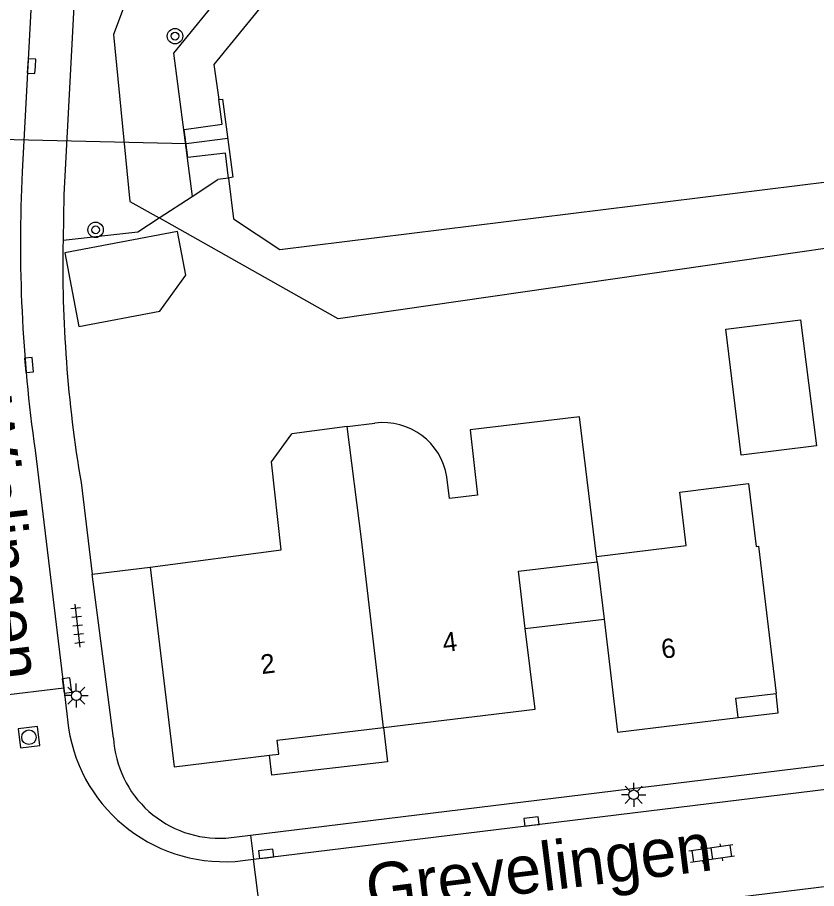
# Model space of a CAD drawing. Extents: x 131000 to 133013, y 393000 to 396501.
# Drawn here: x 131148.67 to 131190.09, y 395879.24 to 395924.42 of the extents above; entities that cross this region are included whole.
import ezdxf

# ---------------------------------------------------------------- set-up
doc = ezdxf.new("R2010")
doc.units = 0
for name, color, linetype in [('gg-afsc-erfafscheiding', 7, 'Continuous'), ('gg-afsc-muur', 7, 'Continuous'), ('gg-anno-huisnummerreeks BGT', 7, 'Continuous'), ('gg-anno-openbare ruimte label', 7, 'Continuous'), ('gg-bbg-gedigitaliseerde bebouwing', 7, 'Continuous'), ('gg-bbg-gedigitaliseerde bijgebouw', 7, 'Continuous'), ('gg-bbg-hoofdgebouw', 7, 'Continuous'), ('gg-bbg-luifel en loopbrug', 7, 'Continuous'), ('gg-bbg-tussenscheiding', 7, 'Continuous'), ('gg-knt-BGT kruinlijn', 7, 'Continuous'), ('gg-knt-verharding', 7, 'Continuous'), ('gg-kntw-beschoeiing', 7, 'Continuous'), ('gg-kwrk-duiker nz buis', 7, 'Continuous'), ('gg-kwrk-uitstroombak niveau min 01', 7, 'Continuous'), ('gt-grn-groengrens', 7, 'Continuous'), ('gt-grn-vlakafsluiter', 7, 'Continuous'), ('gt-grn-weggrens', 7, 'Continuous'), ('gt-symb-boom', 7, 'Continuous'), ('gt-symb-klinker verharding', 7, 'Continuous'), ('gt-symb-kolk', 7, 'Continuous'), ('gt-symb-lichtmast', 7, 'Continuous'), ('gt-symb-rioolschacht', 7, 'Continuous'), ('gt-symb-tegel verharding', 7, 'Continuous')]:
    doc.layers.add(name, color=color, linetype=linetype)

# ---------------------------------------------------------------- blocks, each defined once
blk = doc.blocks.new('gt0-KOLK')
at = {"layer": 'gt-symb-kolk'}
blk.add_lwpolyline([(0, 0), (0.375, 0), (0.375, 0.4), (-0.375, 0.4), (-0.375, 0), (0, 0)], dxfattribs=at)
blk = doc.blocks.new('gt0-BOOM')
at = {"layer": 'gt-symb-boom'}
for radius in [0.4, 0.2]:
    blk.add_circle((0, 0), radius, dxfattribs=at)
blk = doc.blocks.new('gt0-LMAST')
at = {"layer": 'gt-symb-lichtmast'}
for p, q in [((-0.005, 0.246), (-0.005, 0.621)), ((-0.182, 0.173), (-0.447, 0.438)), ((0.172, 0.173), (0.437, 0.438)), ((-0.255, -0.004), (-0.63, -0.004)), ((-0.182, -0.181), (-0.447, -0.446)), ((-0.005, -0.254), (-0.005, -0.629)), ((0.437, -0.446), (0.172, -0.181)), ((0.245, -0.004), (0.62, -0.004))]:
    blk.add_line(p, q, dxfattribs=at)
blk.add_circle((-0.005, -0.004), 0.25, dxfattribs=at)
blk = doc.blocks.new('gt0-TEG1')
at = {"layer": 'gt-symb-tegel verharding'}
for p, q in [((-1.125, 0), (1.125, 0)), ((-0.9, -0.25), (-0.9, 0.25)), ((-0.45, -0.25), (-0.45, 0.25)), ((0, -0.25), (0, 0.25)), ((0.45, -0.25), (0.45, 0.25)), ((0.9, -0.25), (0.9, 0.25))]:
    blk.add_line(p, q, dxfattribs=at)
blk = doc.blocks.new('gt0-RS')
at = {"layer": 'gt-symb-rioolschacht'}
blk.add_lwpolyline([(-0.5, -0.5), (0.5, -0.5), (0.5, 0.5), (-0.5, 0.5)], close=True, dxfattribs=at)
blk.add_circle((0, 0), 0.375, dxfattribs=at)
blk = doc.blocks.new('gt0-KL1')
at = {"layer": 'gt-symb-klinker verharding'}
for p, q in [((-1.15, 0.3), (1.15, 0.3)), ((-1, -0.3), (-1, 0.3)), ((-0.5, 0.3), (-0.5, 0.45)), ((0, -0.3), (0, 0.3)), ((0.5, 0.3), (0.5, 0.45)), ((1, -0.3), (1, 0.3)), ((-1.15, -0.3), (1.15, -0.3)), ((-0.5, -0.45), (-0.5, -0.3)), ((0.5, -0.45), (0.5, -0.3))]:
    blk.add_line(p, q, dxfattribs=at)

msp = doc.modelspace()

# ---------------------------------------------------------------- linework, layer by layer
at = {"layer": 'gg-afsc-erfafscheiding'}
for p, q in [((131157.721, 395915.135), (131159.065, 395916.016)), ((131156.022, 395914.021), (131157.721, 395915.135))]:
    msp.add_line(p, q, dxfattribs=at)
msp.add_lwpolyline([(131151.038, 395912.877), (131154.918, 395913.297), (131156.022, 395914.021)], dxfattribs=at)
msp.add_arc((131218.866, 395911.567), 67.841, 178.89352, 189.56249, dxfattribs=at)
at = {"layer": 'gg-afsc-muur'}
for p, q in [((131151.968, 395900.297), (131152.54, 395895.543)), ((131152.54, 395895.543), (131155.547, 395895.904))]:
    msp.add_line(p, q, dxfattribs=at)
at = {"layer": 'gg-bbg-gedigitaliseerde bebouwing'}
for p, q in [((131165.755, 395903.209), (131167.202, 395903.386)), ((131165.755, 395903.209), (131162.9, 395902.833)), ((131178.686, 395896.469), (131183.339, 395897.038))]:
    msp.add_line(p, q, dxfattribs=at)
for points in [[(131178.686, 395896.469), (131177.8, 395903.71), (131172.14, 395903.03), (131172.518, 395899.64)], [(131172.518, 395899.64), (131171.074, 395899.465), (131170.936, 395900.598)], [(131183.339, 395897.038), (131183.01, 395899.8), (131186.57, 395900.24), (131186.968, 395896.98), (131187.077, 395896.994), (131187.99, 395889.36)]]:
    msp.add_lwpolyline(points, dxfattribs=at)
msp.add_arc((131167.61, 395900.039), 3.372, 9.5486, 96.9575, dxfattribs=at)
at = {"layer": 'gg-bbg-gedigitaliseerde bijgebouw'}
msp.add_lwpolyline([(131190.09, 395902.2), (131186.19, 395901.72), (131185.39, 395908.25), (131189.26, 395908.73), (131190.09, 395902.2)], dxfattribs=at)
at = {"layer": 'gg-bbg-hoofdgebouw'}
msp.add_line((131178.72, 395896.19), (131179.077, 395893.212), dxfattribs=at)
for points in [[(131155.547, 395895.904), (131162.35, 395896.8), (131161.834, 395901.372), (131162.9, 395902.833)], [(131174.996, 395892.735), (131174.64, 395895.7), (131178.72, 395896.19)], [(131155.547, 395895.904), (131156.79, 395885.55), (131161.736, 395886.151)], [(131179.077, 395893.212), (131179.78, 395887.35), (131186.03, 395888.11)], [(131167.642, 395887.594), (131175.5, 395888.54), (131174.996, 395892.735)], [(131186.03, 395888.11), (131185.91, 395889.11), (131187.99, 395889.36)], [(131161.736, 395886.151), (131162.22, 395886.21), (131162.13, 395886.93), (131167.642, 395887.594)]]:
    msp.add_lwpolyline(points, dxfattribs=at)
at = {"layer": 'gg-bbg-luifel en loopbrug'}
msp.add_line((131174.996, 395892.735), (131179.077, 395893.212), dxfattribs=at)
for points in [[(131151.86, 395908.391), (131156.059, 395909.184), (131157.4, 395911.054), (131156.973, 395913.316), (131151.138, 395912.215), (131151.86, 395908.391)], [(131186.03, 395888.11), (131188.108, 395888.353), (131187.99, 395889.36)], [(131167.642, 395887.594), (131167.85, 395885.814), (131161.857, 395885.113), (131161.736, 395886.151)]]:
    msp.add_lwpolyline(points, dxfattribs=at)
at = {"layer": 'gg-bbg-tussenscheiding'}
msp.add_line((131178.72, 395896.19), (131178.686, 395896.469), dxfattribs=at)
msp.add_lwpolyline([(131167.642, 395887.594), (131166.5, 395897.36), (131165.755, 395903.209)], dxfattribs=at)
at = {"layer": 'gg-knt-BGT kruinlijn'}
for points in [[(131221.047, 395931.424), (131217.86, 395934.72), (131210.44, 395934.04), (131166.42, 395927.99), (131156.43, 395930.96), (131153.66, 395923.53), (131154.5, 395914.88), (131156.022, 395914.021)], [(131214.585, 395915.911), (131165.29, 395908.79), (131156.022, 395914.021)]]:
    msp.add_lwpolyline(points, dxfattribs=at)
at = {"layer": 'gg-knt-verharding'}
for p, q in [((131151.743, 395970.133), (131148.92, 395916.417)), ((131149.591, 395901.98), (131151.074, 395889.627)), ((131153.65, 395887.048), (131152.54, 395895.543)), ((131151.074, 395889.627), (131146.1, 395889.026)), ((131151.074, 395889.627), (131151.321, 395887.567)), ((131159.47, 395881.854), (131160.757, 395882.011)), ((131160.36, 395880.69), (131160.914, 395880.758)), ((131161.537, 395875.797), (131160.914, 395880.758))]:
    msp.add_line(p, q, dxfattribs=at)
for points in [[(131152.08, 395934.13), (131151.08, 395915.218), (131151.038, 395912.877)], [(131160.757, 395882.011), (131206.26, 395887.58), (131208.24, 395887.67), (131218.062, 395887.615)], [(131160.914, 395880.758), (131205.71, 395886.24), (131207.69, 395886.33), (131231.131, 395886.252)], [(131161.537, 395875.797), (131206.6, 395881.32), (131231.176, 395881.257)]]:
    msp.add_lwpolyline(points, dxfattribs=at)
for centre, radius, start, end in [((131224.486, 395912.695), 75.658, 177.18021, 188.14192), ((131159.395, 395888.801), 8.168, 188.6879, 276.7834), ((131159.155, 395887.359), 5.514, 183.2363, 273.2698)]:
    msp.add_arc(centre, radius, start, end, dxfattribs=at)
at = {"layer": 'gg-kntw-beschoeiing'}
for points in [[(131221.579, 395926.21), (131220.29, 395926.07), (131212.7, 395931.59), (131161.55, 395925.29), (131158.86, 395921.98), (131159.107, 395920.167)], [(131159.62, 395916.09), (131159.88, 395913.97), (131162.27, 395912.38), (131214.226, 395918.809)]]:
    msp.add_lwpolyline(points, dxfattribs=at)
at = {"layer": 'gg-kwrk-duiker nz buis'}
msp.add_lwpolyline([(131132.995, 395918.54), (131135.13, 395918.395), (131157.41, 395917.885), (131159.57, 395918.16)], dxfattribs=at)
at = {"layer": 'gg-kwrk-uitstroombak niveau min 01'}
for points in [[(131159.62, 395916.09), (131159.46, 395917.38), (131157.5, 395917.16), (131157.32, 395918.61), (131159.28, 395918.89), (131159.107, 395920.167)], [(131159.107, 395920.167), (131159.3, 395920.19), (131159.84, 395916.13), (131159.62, 395916.09)]]:
    msp.add_lwpolyline(points, dxfattribs=at)
at = {"layer": 'gt-grn-groengrens'}
msp.add_lwpolyline([(131221.425, 395927.717), (131213.238, 395933.671), (131160.506, 395927.177), (131156.767, 395922.575), (131157.721, 395915.135)], dxfattribs=at)
at = {"layer": 'gt-grn-vlakafsluiter'}
msp.add_line((131159.62, 395916.09), (131159.065, 395916.016), dxfattribs=at)
at = {"layer": 'gt-grn-weggrens'}
msp.add_line((131160.757, 395882.011), (131160.914, 395880.758), dxfattribs=at)

# ---------------------------------------------------------------- block references
at = {"layer": 'gt-symb-boom'}
for p in [(131156.84, 395923.45), (131152.723, 395913.404)]:
    msp.add_blockref('gt0-BOOM', p, dxfattribs=at)
at = {"layer": 'gt-symb-klinker verharding', "rotation": -171.950938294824}
msp.add_blockref('gt0-KL1', (131184.655, 395881.051), dxfattribs=at)
at = {"layer": 'gt-symb-kolk'}
for p, rotation in [((131149.602, 395921.882), 86.9631310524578), ((131149.477, 395906.409), 95.45391888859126), ((131151.038, 395889.746), -82.41293092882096), ((131175.343, 395882.523), 7.068140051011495), ((131161.59, 395880.839), 6.890548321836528)]:
    msp.add_blockref('gt0-KOLK', p, dxfattribs=dict(at, rotation=rotation))
at = {"layer": 'gt-symb-lichtmast'}
for p in [(131151.727, 395889.252), (131180.619, 395884.106)]:
    msp.add_blockref('gt0-LMAST', p, dxfattribs=at)
at = {"layer": 'gt-symb-rioolschacht', "rotation": -83.1094516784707}
msp.add_blockref('gt0-RS', (131149.272, 395887.089), dxfattribs=at)
at = {"layer": 'gt-symb-tegel verharding', "rotation": 96.71987988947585}
msp.add_blockref('gt0-TEG1', (131151.793, 395892.877), dxfattribs=at)

# ---------------------------------------------------------------- texts
at = {"layer": 'gg-anno-huisnummerreeks BGT'}
for s, p in [('4', (131170.767, 395891.495)), ('6', (131182.101, 395891.158)), ('2', (131161.338, 395890.36))]:
    msp.add_text(s, height=1, rotation=6.9, dxfattribs=at).set_placement(p)
at = {"layer": 'gg-anno-openbare ruimte label'}
for s, rotation, p in [('Wielingen', 276.5, (131145.874, 395904.533)), ('Grevelingen', 7.1, (131166.899, 395877.973))]:
    msp.add_text(s, height=2.5, rotation=rotation, dxfattribs=at).set_placement(p)

doc.saveas('drawing.dxf')
